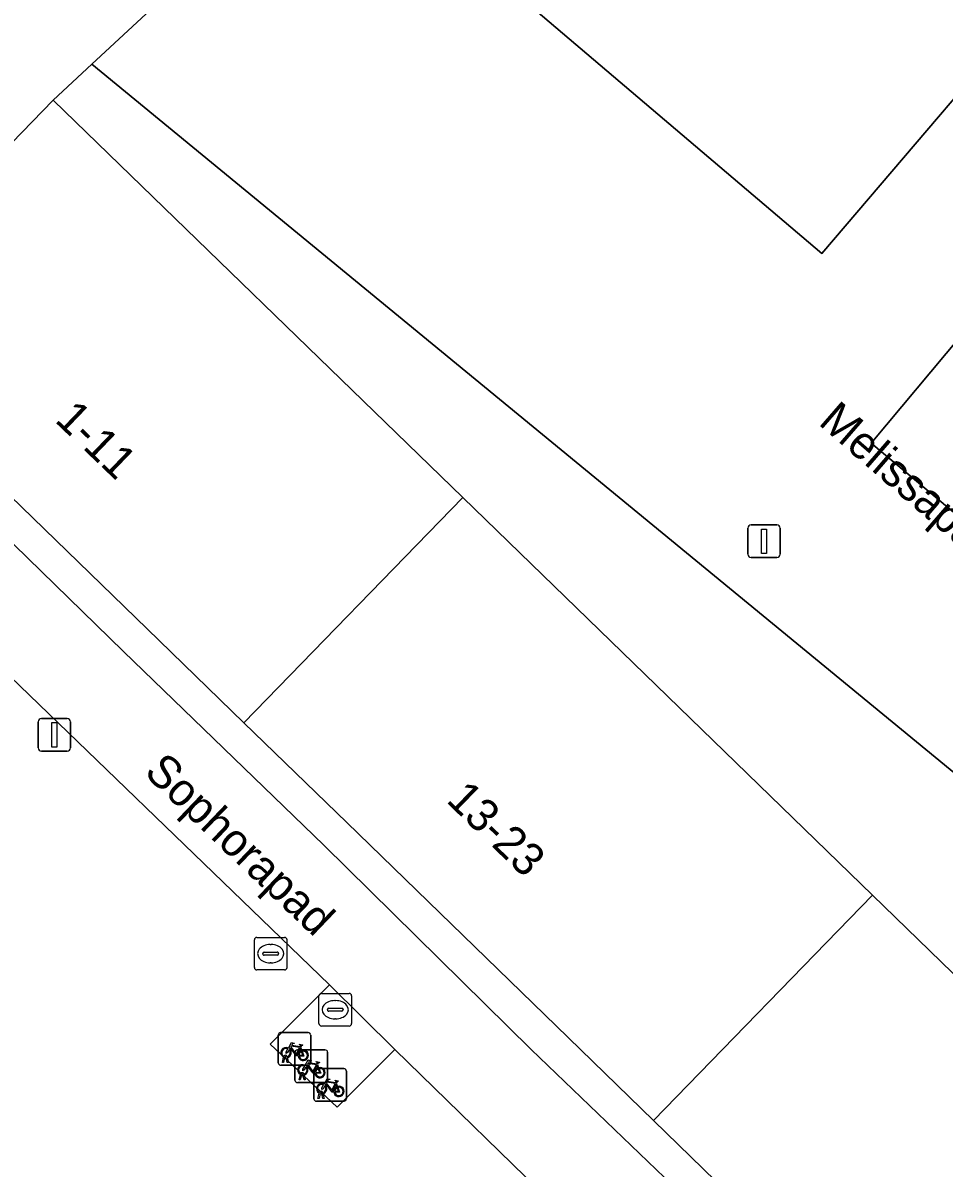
# Model space of a CAD drawing. Extents: x 162344 to 162869, y 381217 to 381818.
# Drawn here: x 162658.75 to 162687, y 381591.82 to 381626.94 of the extents above; entities that cross this region are included whole.
import ezdxf

# ---------------------------------------------------------------- set-up
doc = ezdxf.new("R2010")
doc.units = 0
for name, color, linetype in [('IMGEO_Erf', 7, 'Continuous'), ('IMGEO_Fietsenrek', 7, 'Continuous'), ('IMGEO_Groenvoorziening', 7, 'Continuous'), ('IMGEO_Kolk', 7, 'Continuous'), ('IMGEO_Lichtmast', 7, 'Continuous'), ('IMGEO_Openbare_ruimte_label', 7, 'Continuous'), ('IMGEO_Pand', 7, 'Continuous'), ('IMGEO_Pand_nummerreeks', 7, 'Continuous'), ('IMGEO_Parkeervlak_open', 7, 'Continuous'), ('IMGEO_Rijbaan_lokaal_open', 7, 'Continuous'), ('IMGEO_Rioolput', 7, 'Continuous'), ('IMGEO_Voetpad_open', 7, 'Continuous')]:
    doc.layers.add(name, color=color, linetype=linetype)

msp = doc.modelspace()

# ---------------------------------------------------------------- linework, layer by layer
at = {"layer": 'IMGEO_Erf'}
msp.add_lwpolyline([(162668.681, 381602.417), (162665.532, 381605.474), (162662.563, 381608.357), (162656.251, 381614.485), (162652.976, 381617.664), (162652.285, 381616.955), (162655.527, 381613.812), (162661.834, 381607.667), (162667.976, 381601.726), (162674.343, 381595.464), (162680.473, 381589.574), (162686.832, 381583.418), (162689.987, 381580.301), (162690.713, 381581.029), (162687.566, 381584.084), (162681.138, 381590.324), (162678.089, 381593.285), (162675.103, 381596.183)], close=True, dxfattribs=at)
at = {"layer": 'IMGEO_Fietsenrek'}
for p, q in [((162666.582, 381595.055), (162666.582, 381595.896)), ((162666.582, 381595.896), (162666.582, 381595.055)), ((162666.657, 381595.98), (162667.498, 381595.98)), ((162667.498, 381595.98), (162666.657, 381595.98)), ((162667.582, 381595.905), (162667.582, 381595.064)), ((162667.582, 381595.064), (162667.582, 381595.905)), ((162667.096, 381594.524), (162667.096, 381595.365)), ((162667.096, 381595.365), (162667.096, 381594.524)), ((162667.171, 381595.449), (162668.012, 381595.449)), ((162668.012, 381595.449), (162667.171, 381595.449)), ((162667.269, 381595.529), (162667.305, 381595.434)), ((162668.096, 381595.374), (162668.096, 381594.533)), ((162668.096, 381594.533), (162668.096, 381595.374)), ((162667.507, 381594.98), (162666.666, 381594.98)), ((162666.666, 381594.98), (162667.507, 381594.98)), ((162666.709, 381595.064), (162666.748, 381595.224)), ((162666.743, 381595.064), (162666.709, 381595.064)), ((162666.778, 381595.212), (162666.743, 381595.064)), ((162666.82, 381595.236), (162666.819, 381595.24)), ((162666.861, 381595.064), (162666.827, 381595.206)), ((162666.851, 381595.247), (162666.852, 381595.24)), ((162666.859, 381595.21), (162666.894, 381595.064)), ((162666.894, 381595.064), (162666.861, 381595.064)), ((162667.783, 381594.998), (162667.819, 381594.903)), ((162667.223, 381594.533), (162667.262, 381594.693)), ((162667.292, 381594.681), (162667.257, 381594.533)), ((162667.334, 381594.705), (162667.333, 381594.709)), ((162667.375, 381594.533), (162667.341, 381594.675)), ((162667.365, 381594.716), (162667.366, 381594.709)), ((162667.373, 381594.679), (162667.408, 381594.533)), ((162667.674, 381593.95), (162667.674, 381594.791)), ((162667.674, 381594.791), (162667.674, 381593.95)), ((162667.749, 381594.875), (162668.59, 381594.875)), ((162668.59, 381594.875), (162667.749, 381594.875)), ((162668.674, 381594.8), (162668.674, 381593.959)), ((162668.674, 381593.959), (162668.674, 381594.8)), ((162668.021, 381594.449), (162667.18, 381594.449)), ((162667.18, 381594.449), (162668.021, 381594.449)), ((162667.257, 381594.533), (162667.223, 381594.533)), ((162667.408, 381594.533), (162667.375, 381594.533)), ((162668.361, 381594.424), (162668.397, 381594.329)), ((162667.801, 381593.959), (162667.84, 381594.119)), ((162667.835, 381593.959), (162667.801, 381593.959)), ((162667.87, 381594.107), (162667.835, 381593.959)), ((162667.912, 381594.131), (162667.911, 381594.135)), ((162667.953, 381593.959), (162667.919, 381594.101)), ((162667.943, 381594.142), (162667.944, 381594.135)), ((162667.951, 381594.105), (162667.986, 381593.959)), ((162667.986, 381593.959), (162667.953, 381593.959)), ((162668.599, 381593.875), (162667.758, 381593.875)), ((162667.758, 381593.875), (162668.599, 381593.875))]:
    msp.add_line(p, q, dxfattribs=at)
for points in [[(162666.895, 381595.506), (162666.99, 381595.67), (162667.076, 381595.656), (162667.078, 381595.647), (162667.022, 381595.636), (162666.995, 381595.591), (162667.251, 381595.55)], [(162666.916, 381595.454), (162666.864, 381595.364), (162666.824, 381595.339), (162666.825, 381595.386), (162666.88, 381595.48)], [(162667.191, 381595.262), (162667.141, 381595.262), (162666.95, 381595.513), (162666.931, 381595.481)], [(162667.238, 381595.525), (162666.981, 381595.566), (162666.964, 381595.537), (162667.131, 381595.317), (162667.238, 381595.525)], [(162667.286, 381595.427), (162667.256, 381595.504), (162667.147, 381595.286), (162667.19, 381595.286)], [(162667.22, 381595.286), (162667.34, 381595.285), (162667.296, 381595.399)], [(162667.316, 381595.406), (162667.371, 381595.261), (162667.221, 381595.261)], [(162667.251, 381595.55), (162667.276, 381595.599), (162667.27, 381595.603), (162667.247, 381595.607), (162667.235, 381595.614), (162667.234, 381595.617), (162667.236, 381595.622), (162667.331, 381595.607), (162667.333, 381595.597), (162667.323, 381595.584), (162667.311, 381595.578), (162667.297, 381595.584), (162667.269, 381595.529)], [(162667.43, 381594.923), (162667.378, 381594.833), (162667.338, 381594.808), (162667.339, 381594.855), (162667.394, 381594.949)], [(162667.409, 381594.975), (162667.504, 381595.139), (162667.59, 381595.125), (162667.592, 381595.116), (162667.536, 381595.105), (162667.509, 381595.06), (162667.765, 381595.019)], [(162667.705, 381594.731), (162667.655, 381594.731), (162667.464, 381594.982), (162667.445, 381594.95)], [(162667.752, 381594.994), (162667.495, 381595.035), (162667.478, 381595.006), (162667.645, 381594.786), (162667.752, 381594.994)], [(162667.8, 381594.896), (162667.77, 381594.973), (162667.661, 381594.755), (162667.704, 381594.755)], [(162667.765, 381595.019), (162667.79, 381595.068), (162667.784, 381595.072), (162667.761, 381595.076), (162667.749, 381595.083), (162667.748, 381595.086), (162667.75, 381595.091), (162667.845, 381595.076), (162667.847, 381595.066), (162667.837, 381595.053), (162667.825, 381595.047), (162667.811, 381595.053), (162667.783, 381594.998)], [(162667.734, 381594.755), (162667.854, 381594.754), (162667.81, 381594.868)], [(162667.83, 381594.875), (162667.885, 381594.73), (162667.735, 381594.73)], [(162668.008, 381594.349), (162667.956, 381594.259), (162667.916, 381594.234), (162667.917, 381594.281), (162667.972, 381594.375)], [(162667.987, 381594.401), (162668.082, 381594.565), (162668.168, 381594.551), (162668.17, 381594.542), (162668.114, 381594.531), (162668.087, 381594.486), (162668.343, 381594.445)], [(162668.283, 381594.157), (162668.233, 381594.157), (162668.042, 381594.408), (162668.023, 381594.376)], [(162668.33, 381594.42), (162668.073, 381594.461), (162668.056, 381594.432), (162668.223, 381594.212), (162668.33, 381594.42)], [(162668.378, 381594.322), (162668.348, 381594.399), (162668.239, 381594.181), (162668.282, 381594.181)], [(162668.312, 381594.181), (162668.432, 381594.18), (162668.388, 381594.294)], [(162668.408, 381594.301), (162668.463, 381594.156), (162668.313, 381594.156)], [(162668.343, 381594.445), (162668.368, 381594.494), (162668.362, 381594.498), (162668.339, 381594.502), (162668.327, 381594.509), (162668.326, 381594.512), (162668.328, 381594.517), (162668.423, 381594.502), (162668.425, 381594.492), (162668.415, 381594.479), (162668.403, 381594.473), (162668.389, 381594.479), (162668.361, 381594.424)]]:
    msp.add_lwpolyline(points, dxfattribs=at)
for centre, radius, start, end in [((162666.66, 381595.902), 0.0779, 92.4484, 184.2845), ((162666.66, 381595.902), 0.0779, 92.4484, 184.2845), ((162667.504, 381595.902), 0.0779, 2.4484, 94.2845), ((162667.504, 381595.902), 0.0779, 2.4484, 94.2845), ((162666.822, 381595.365), 0.159, 62.6766, 242.1369), ((162666.822, 381595.365), 0.129, 63.3192, 238.903), ((162666.802, 381595.236), 0.0499, 12.8025, 158.6934), ((162666.822, 381595.365), 0.129, 283.6043, 43.4302), ((162666.822, 381595.365), 0.159, 283.5766, 46.6042), ((162667.174, 381595.371), 0.0779, 92.4484, 184.2845), ((162667.174, 381595.371), 0.0779, 92.4484, 184.2845), ((162667.349, 381595.281), 0.159, 113.3408, 178.3217), ((162667.349, 381595.281), 0.159, 187.0065, 105.7708), ((162667.349, 381595.281), 0.129, 113.923, 177.9556), ((162667.349, 381595.281), 0.129, 188.6715, 104.5883), ((162668.018, 381595.371), 0.0779, 2.4484, 94.2845), ((162668.018, 381595.371), 0.0779, 2.4484, 94.2845), ((162666.66, 381595.058), 0.0779, 182.4484, 274.2845), ((162666.66, 381595.058), 0.0779, 182.4484, 274.2845), ((162666.822, 381595.365), 0.159, 253.9967, 271.7867), ((162666.802, 381595.236), 0.0174, 12.8025, 163.4502), ((162666.822, 381595.365), 0.129, 253.415, 269.0204), ((162667.336, 381594.834), 0.159, 62.6766, 242.1369), ((162667.336, 381594.834), 0.129, 63.3192, 238.903), ((162667.336, 381594.834), 0.159, 283.5766, 46.6042), ((162667.504, 381595.058), 0.0779, 272.4484, 4.2845), ((162667.504, 381595.058), 0.0779, 272.4484, 4.2845), ((162667.316, 381594.705), 0.0499, 12.8025, 158.6934), ((162667.336, 381594.834), 0.159, 253.9967, 271.7867), ((162667.316, 381594.705), 0.0174, 12.8025, 163.4502), ((162667.336, 381594.834), 0.129, 253.415, 269.0204), ((162667.336, 381594.834), 0.129, 283.6043, 43.4302), ((162667.752, 381594.797), 0.0779, 92.4484, 184.2845), ((162667.752, 381594.797), 0.0779, 92.4484, 184.2845), ((162667.863, 381594.75), 0.159, 113.3408, 178.3217), ((162667.863, 381594.75), 0.159, 187.0065, 105.7708), ((162667.863, 381594.75), 0.129, 113.923, 177.9556), ((162667.863, 381594.75), 0.129, 188.6715, 104.5883), ((162668.596, 381594.797), 0.0779, 2.4484, 94.2845), ((162668.596, 381594.797), 0.0779, 2.4484, 94.2845), ((162667.174, 381594.527), 0.0779, 182.4484, 274.2845), ((162667.174, 381594.527), 0.0779, 182.4484, 274.2845), ((162667.914, 381594.26), 0.159, 62.6766, 242.1369), ((162667.914, 381594.26), 0.129, 63.3192, 238.903), ((162667.914, 381594.26), 0.129, 283.6043, 43.4302), ((162667.914, 381594.26), 0.159, 283.5766, 46.6042), ((162668.018, 381594.527), 0.0779, 272.4484, 4.2845), ((162668.018, 381594.527), 0.0779, 272.4484, 4.2845), ((162668.441, 381594.176), 0.159, 113.3408, 178.3217), ((162668.441, 381594.176), 0.159, 187.0065, 105.7708), ((162668.441, 381594.176), 0.129, 113.923, 177.9556), ((162668.441, 381594.176), 0.129, 188.6715, 104.5883), ((162667.752, 381593.953), 0.0779, 182.4484, 274.2845), ((162667.752, 381593.953), 0.0779, 182.4484, 274.2845), ((162667.894, 381594.131), 0.0499, 12.8025, 158.6934), ((162667.914, 381594.26), 0.159, 253.9967, 271.7867), ((162667.894, 381594.131), 0.0174, 12.8025, 163.4502), ((162667.914, 381594.26), 0.129, 253.415, 269.0204), ((162668.596, 381593.953), 0.0779, 272.4484, 4.2845), ((162668.596, 381593.953), 0.0779, 272.4484, 4.2845)]:
    msp.add_arc(centre, radius, start, end, dxfattribs=at)
at = {"layer": 'IMGEO_Groenvoorziening'}
msp.add_lwpolyline([(162660.865, 381625.672), (162659.686, 381624.575), (162672.242, 381612.385), (162684.799, 381600.196), (162697.423, 381587.94), (162701.58, 381592.223)], close=True, dxfattribs=at)
msp.add_lwpolyline([(162685.167, 381580.827), (162682.562, 381583.343), (162680.805, 381581.569), (162678.833, 381583.511), (162680.565, 381585.323), (162670.159, 381595.461), (162668.394, 381593.687), (162666.339, 381595.619), (162668.158, 381597.447), (162656.566, 381608.626), (162654.824, 381606.815), (162652.827, 381608.774), (162654.594, 381610.607), (162652.937, 381612.199)], dxfattribs=at)
at = {"layer": 'IMGEO_Kolk'}
for p, q in [((162667.83, 381596.254), (162667.83, 381597.106)), ((162667.905, 381597.18), (162668.757, 381597.18)), ((162668.831, 381597.106), (162668.831, 381596.254)), ((162668.132, 381596.723), (162668.53, 381596.723)), ((162668.318, 381596.96), (162668.343, 381596.96)), ((162668.089, 381596.674), (162668.089, 381596.686)), ((162668.527, 381596.637), (162668.129, 381596.637)), ((162668.341, 381596.4), (162668.316, 381596.4)), ((162668.573, 381596.686), (162668.573, 381596.674)), ((162668.757, 381596.18), (162667.905, 381596.18))]:
    msp.add_line(p, q, dxfattribs=at)
for points in [[(162667.83, 381596.254), (162667.83, 381597.106)], [(162667.905, 381597.18), (162668.757, 381597.18)], [(162668.831, 381597.106), (162668.831, 381596.254)], [(162668.757, 381596.18), (162667.905, 381596.18)]]:
    msp.add_lwpolyline(points, dxfattribs=at)
for centre, radius, start, end in [((162667.907, 381597.104), 0.0765, 91.552, 178.448), ((162667.907, 381597.104), 0.0765, 91.552, 178.448), ((162668.755, 381597.104), 0.0765, 1.552, 88.448), ((162668.755, 381597.104), 0.0765, 1.552, 88.448), ((162668.129, 381596.683), 0.0403, 85.8775, 175.7526), ((162668.534, 381596.685), 0.0386, 1.7309, 96.639), ((162668.126, 381596.673), 0.0366, 178.938, 274.7102), ((162668.53, 381596.68), 0.043, 264.8664, 352.4533), ((162667.907, 381596.256), 0.0765, 181.552, 268.448), ((162667.907, 381596.256), 0.0765, 181.552, 268.448), ((162668.755, 381596.256), 0.0765, 271.552, 358.448), ((162668.755, 381596.256), 0.0765, 271.552, 358.448)]:
    msp.add_arc(centre, radius, start, end, dxfattribs=at)
for centre, major_axis, ratio, start_param, end_param in [((162668.317, 381596.68), (-0.387, 0.002), 0.722429, 4.712389, 7.853982), ((162668.342, 381596.68), (-0.39, 0.002), 0.717154, 1.570796, 4.712389)]:
    msp.add_ellipse(centre, major_axis=major_axis, ratio=ratio, start_param=start_param, end_param=end_param, dxfattribs=at)
at = {"layer": 'IMGEO_Lichtmast'}
for p, q in [((162680.979, 381610.646), (162680.979, 381611.446)), ((162680.979, 381611.446), (162680.979, 381610.646)), ((162681.079, 381611.546), (162681.869, 381611.546)), ((162681.869, 381611.546), (162681.079, 381611.546)), ((162681.969, 381611.446), (162681.969, 381610.646)), ((162681.969, 381610.646), (162681.969, 381611.446)), ((162681.869, 381610.546), (162681.079, 381610.546)), ((162681.079, 381610.546), (162681.869, 381610.546)), ((162659.219, 381604.708), (162659.219, 381605.508)), ((162659.219, 381605.508), (162659.219, 381604.708)), ((162659.319, 381605.608), (162660.109, 381605.608)), ((162660.109, 381605.608), (162659.319, 381605.608)), ((162660.209, 381605.508), (162660.209, 381604.708)), ((162660.209, 381604.708), (162660.209, 381605.508)), ((162660.109, 381604.608), (162659.319, 381604.608)), ((162659.319, 381604.608), (162660.109, 381604.608))]:
    msp.add_line(p, q, dxfattribs=at)
for points in [[(162681.399, 381611.421), (162681.549, 381611.421), (162681.549, 381610.671), (162681.399, 381610.671), (162681.399, 381611.421)], [(162659.639, 381605.483), (162659.789, 381605.483), (162659.789, 381604.733), (162659.639, 381604.733), (162659.639, 381605.483)]]:
    msp.add_lwpolyline(points, dxfattribs=at)
for centre, start, end in [((162681.079, 381611.446), 90, 180), ((162681.079, 381611.446), 90, 180), ((162681.869, 381611.446), 0, 90), ((162681.869, 381611.446), 360, 90), ((162681.079, 381610.646), 180, 270), ((162681.079, 381610.646), 180, 270), ((162681.869, 381610.646), 270, 0), ((162681.869, 381610.646), 270, 0), ((162659.319, 381605.508), 90, 180), ((162659.319, 381605.508), 90, 180), ((162660.109, 381605.508), 0, 90), ((162660.109, 381605.508), 360, 90), ((162659.319, 381604.708), 180, 270), ((162659.319, 381604.708), 180, 270), ((162660.109, 381604.708), 270, 0), ((162660.109, 381604.708), 270, 0)]:
    msp.add_arc(centre, 0.1, start, end, dxfattribs=at)
at = {"layer": 'IMGEO_Pand'}
for points in [[(162708.391, 381636.674), (162702.596, 381641.595), (162701.664, 381641.32), (162701.463, 381641.084), (162699.87, 381642.371), (162700.101, 381642.634), (162700.183, 381643.545), (162694.188, 381648.719), (162682.884, 381635.503), (162675.845, 381641.49), (162668.299, 381632.588), (162683.248, 381619.871), (162690.819, 381628.753), (162692.852, 381627.024), (162697.07, 381623.436)], [(162665.532, 381605.474), (162672.242, 381612.385), (162659.686, 381624.575), (162652.976, 381617.664), (162656.251, 381614.485), (162662.563, 381608.357)], [(162678.089, 381593.285), (162684.799, 381600.196), (162672.242, 381612.385), (162665.532, 381605.474), (162668.681, 381602.417), (162675.103, 381596.183)], [(162678.089, 381593.285), (162681.138, 381590.324), (162687.566, 381584.084), (162690.713, 381581.029), (162694.297, 381584.72), (162697.423, 381587.94), (162684.799, 381600.196)]]:
    msp.add_lwpolyline(points, close=True, dxfattribs=at)
at = {"layer": 'IMGEO_Parkeervlak_open'}
msp.add_lwpolyline([(162706.321, 381595.982), (162709.112, 381599.269), (162687.533, 381617.362), (162684.762, 381614.058)], close=True, dxfattribs=at)
at = {"layer": 'IMGEO_Rijbaan_lokaal_open'}
msp.add_lwpolyline([(162709.112, 381599.269), (162713.008, 381603.857), (162689.779, 381623.657), (162692.852, 381627.024), (162690.819, 381628.753), (162683.248, 381619.871), (162668.299, 381632.588), (162663.359, 381627.992), (162660.865, 381625.672), (162701.58, 381592.223), (162702.588, 381593.261), (162703.602, 381592.22), (162705.867, 381594.879), (162705.586, 381595.117), (162706.321, 381595.982), (162684.762, 381614.058), (162687.533, 381617.362)], close=True, dxfattribs=at)
at = {"layer": 'IMGEO_Rioolput'}
for p, q in [((162665.85, 381597.973), (162665.85, 381598.825)), ((162665.925, 381598.899), (162666.777, 381598.899)), ((162666.851, 381598.825), (162666.851, 381597.973)), ((162666.338, 381598.679), (162666.363, 381598.679)), ((162666.109, 381598.393), (162666.109, 381598.405)), ((162666.547, 381598.356), (162666.149, 381598.356)), ((162666.152, 381598.442), (162666.55, 381598.442)), ((162666.361, 381598.119), (162666.336, 381598.119)), ((162666.593, 381598.405), (162666.593, 381598.393)), ((162666.777, 381597.899), (162665.925, 381597.899))]:
    msp.add_line(p, q, dxfattribs=at)
for points in [[(162665.85, 381597.973), (162665.85, 381598.825)], [(162665.925, 381598.899), (162666.777, 381598.899)], [(162666.851, 381598.825), (162666.851, 381597.973)], [(162666.777, 381597.899), (162665.925, 381597.899)]]:
    msp.add_lwpolyline(points, dxfattribs=at)
for centre, radius, start, end in [((162665.927, 381598.823), 0.0765, 91.552, 178.448), ((162665.927, 381598.823), 0.0765, 91.552, 178.448), ((162666.775, 381598.823), 0.0765, 1.552, 88.448), ((162666.775, 381598.823), 0.0765, 1.552, 88.448), ((162666.149, 381598.402), 0.0403, 85.8775, 175.7526), ((162666.146, 381598.392), 0.0366, 178.938, 274.7102), ((162666.55, 381598.399), 0.043, 264.8664, 352.4533), ((162666.554, 381598.404), 0.0386, 1.7309, 96.639), ((162665.927, 381597.975), 0.0765, 181.552, 268.448), ((162665.927, 381597.975), 0.0765, 181.552, 268.448), ((162666.775, 381597.975), 0.0765, 271.552, 358.448), ((162666.775, 381597.975), 0.0765, 271.552, 358.448)]:
    msp.add_arc(centre, radius, start, end, dxfattribs=at)
for centre, major_axis, ratio, start_param, end_param in [((162666.337, 381598.399), (-0.387, 0.002), 0.722429, 4.712389, 7.853982), ((162666.362, 381598.399), (-0.39, 0.002), 0.717154, 1.570796, 4.712389)]:
    msp.add_ellipse(centre, major_axis=major_axis, ratio=ratio, start_param=start_param, end_param=end_param, dxfattribs=at)
at = {"layer": 'IMGEO_Voetpad_open'}
for points in [[(162588.284, 381559.145), (162591.596, 381561.939), (162592.32, 381562.545), (162599.456, 381568.935), (162599.604, 381568.769), (162617.236, 381583.812), (162622.507, 381588.51), (162623.179, 381589.147), (162630.312, 381595.808), (162647.237, 381612.021), (162652.285, 381616.955), (162652.976, 381617.664), (162659.686, 381624.575), (162660.865, 381625.672), (162663.359, 381627.992), (162668.299, 381632.588), (162675.845, 381641.49)], [(162661.834, 381607.667), (162655.527, 381613.812), (162652.285, 381616.955), (162647.237, 381612.021)], [(162652.937, 381612.199), (162654.594, 381610.607), (162656.566, 381608.626), (162668.158, 381597.447), (162670.159, 381595.461), (162680.565, 381585.323), (162682.562, 381583.343), (162685.167, 381580.827)], [(162685.696, 381576.414), (162684.949, 381575.398), (162689.987, 381580.301), (162686.832, 381583.418), (162680.473, 381589.574), (162674.343, 381595.464), (162667.976, 381601.726), (162661.834, 381607.667)]]:
    msp.add_lwpolyline(points, dxfattribs=at)
msp.add_lwpolyline([(162668.158, 381597.447), (162666.339, 381595.619), (162668.394, 381593.687), (162670.159, 381595.461)], close=True, dxfattribs=at)

# ---------------------------------------------------------------- texts
at = {"layer": 'IMGEO_Openbare_ruimte_label'}
for s, rotation, p in [('Melissapad', 319.0943, (162683.114, 381614.648)), ('Sophorapad', 316.2964, (162662.435, 381603.917))]:
    msp.add_text(s, height=1, rotation=rotation, dxfattribs=at).set_placement(p)
at = {"layer": 'IMGEO_Pand_nummerreeks'}
for s, rotation, p in [('1-11', 316.1597, (162659.701, 381614.734)), ('13-23', 315.9167, (162671.702, 381603.072))]:
    msp.add_text(s, height=1, rotation=rotation, dxfattribs=at).set_placement(p)

doc.saveas('drawing.dxf')
